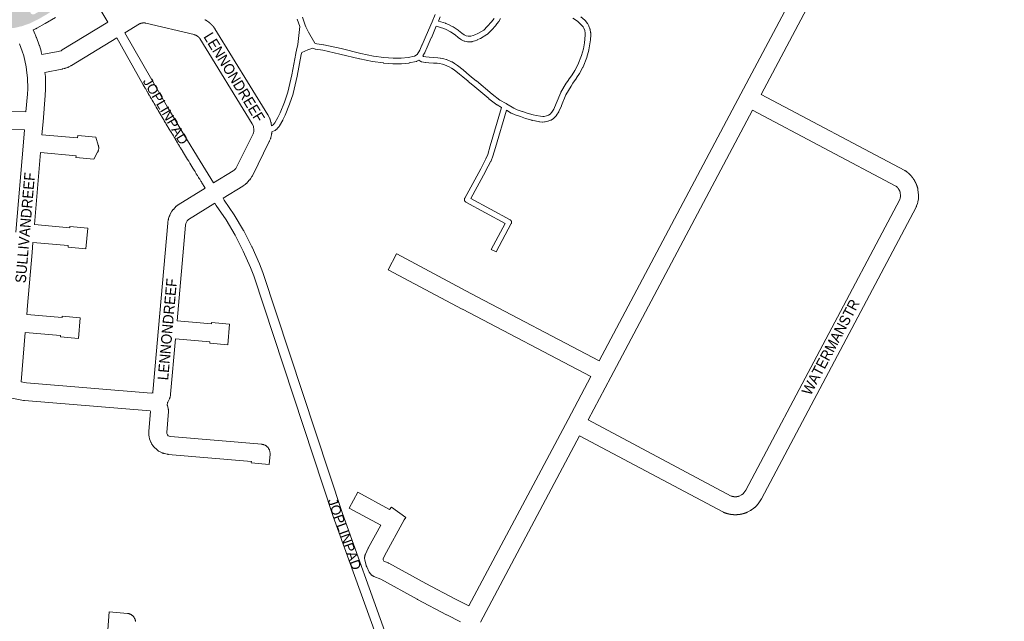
# Paper-space layout 'Layout1' of a CAD drawing. Header units: metres. Extents: x 123097 to 144122, y 392739 to 407589.
# Tile 400 of 510: x 135134 to 135848, y 398690 to 399126. Entities that reach past the tile are written whole.
import ezdxf
from ezdxf.enums import TextEntityAlignment as Align

# ---------------------------------------------------------------- set-up
doc = ezdxf.new("R2010")
doc.units = ezdxf.units.M
doc.header["$MEASUREMENT"] = 0
for name, color, linetype, lineweight in [('gs-anno-wegen algemeen tekst', 7, 'Continuous', 0), ('gs-knt-aanvullende hoofdweg', 7, 'Continuous', 0), ('gs-knt-fietspaden', 7, 'Continuous', 0), ('gs-knt-paden', 7, 'Continuous', 0), ('gs-knt-wegen algemeen', 7, 'Continuous', 0), ('ir-ARC-asfalt-hoofdwegen-te inspecteren', 5, 'Continuous', 0)]:
    doc.layers.add(name, color=color, linetype=linetype, lineweight=lineweight)
doc.styles.add('Style-Arial', font='arial.ttf')

psp = doc.layouts.get("Layout1")

# ---------------------------------------------------------------- hatches: boundary and pattern name
at = {"layer": 'ir-ARC-asfalt-hoofdwegen-te inspecteren', "linetype": 'Continuous', "lineweight": 13}
h = psp.add_hatch(color=5, dxfattribs=at)
h.paths.add_polyline_path([(135111.931, 399119.13), (135054.394, 399121.79), (135054.701, 399129), (135054.801, 399130.515), (135055.286, 399137.86), (135102.621, 399131.42), (135110.307, 399131.16), (135117.98, 399131.68), (135125.56, 399132.975), (135132.97, 399135.032), (135139.012, 399137.335), (135144.835, 399140.145), (135150.398, 399143.441), (135155.659, 399147.2), (135160.581, 399151.393), (135164.831, 399155.64), (135165.937, 399156.716), (135169.151, 399160.304), (135171.976, 399164.206), (135174.38, 399168.38), (135175.055, 399169.672), (135177.914, 399175.148), (135181.111, 399173.585), (135180.563, 399172.525), (135179.575, 399170.657), (135175.671, 399163.29), (135175.685, 399162.591), (135176.15, 399162.07), (135176.844, 399161.978), (135177.429, 399162.36), (135181.301, 399169.771), (135182.268, 399171.618), (135182.84, 399172.709), (135186.084, 399171.273), (135185.436, 399170.03), (135184.356, 399167.977), (135178.991, 399157.75), (135175.217, 399151.411), (135170.82, 399145.487), (135165.847, 399140.038), (135160.348, 399135.12), (135154.379, 399130.785), (135148.002, 399127.075), (135147.135, 399126.602), (135141.609, 399123.883), (135135.804, 399121.827), (135130.705, 399120.621), (135125.512, 399119.927), (135118.041, 399119.28), (135113.269, 399119.163)])
h.paths.add_polyline_path([(135113.51, 399123.37), (135112.57, 399123.787), (135112.008, 399124.648), (135112.003, 399125.676), (135112.556, 399126.543), (135113.491, 399126.97), (135118.991, 399127.38), (135124.452, 399128.151), (135125.609, 399127.912), (135126.408, 399127.043), (135126.549, 399125.87), (135125.978, 399124.836), (135124.911, 399124.33)], flags=16)
h.paths.add_polyline_path([(135143.151, 399130.312), (135142.142, 399130.925), (135141.657, 399132.001), (135141.869, 399133.163), (135142.701, 399134), (135147.601, 399136.42), (135152.272, 399139.262), (135153.407, 399139.472), (135154.456, 399138.99), (135155.036, 399137.992), (135154.935, 399136.842), (135154.191, 399135.96), (135149.371, 399132.97), (135144.33, 399130.38)], flags=16)

# ---------------------------------------------------------------- linework, layer by layer
at = {"layer": 'gs-knt-aanvullende hoofdweg', "color": 7, "linetype": 'Continuous', "flags": 128}
psp.add_lwpolyline([(135159.925, 399128.071), (135152.568, 399123.725), (135152.341, 399123.596), (135146.299, 399120.304), (135146.062, 399120.18), (135145.982, 399120.142), (135145.941, 399120.122), (135145.898, 399120.102), (135145.82, 399120.065), (135145.574, 399119.958), (135143.67, 399119.171)], dxfattribs=at)
at = {"layer": 'gs-knt-fietspaden', "color": 7, "linetype": 'Continuous', "flags": 128}
for points in [[(135197.804, 399124.635), (135188.658, 399139.973), (135185.889, 399144.288), (135181.738, 399150.758)], [(135210.339, 399117.029), (135229.717, 399082.745), (135229.721, 399082.739), (135241.229, 399062.988), (135241.25, 399062.952), (135252.917, 399043.326), (135252.925, 399043.313), (135264.776, 399023.768), (135274.491, 399008.069)], [(135268.493, 399004.378), (135267.811, 399005.475), (135267.297, 399006.302), (135266.988, 399006.8), (135266.165, 399008.127), (135265.752, 399008.794), (135265.343, 399009.454), (135264.522, 399010.781), (135264.21, 399011.287), (135263.702, 399012.109), (135262.883, 399013.437), (135262.671, 399013.782), (135262.064, 399014.766), (135261.247, 399016.096), (135261.134, 399016.278), (135260.43, 399017.426), (135259.613, 399018.756), (135259.601, 399018.777), (135258.798, 399020.087), (135258.782, 399020.114), (135258.07, 399021.277), (135258.034, 399021.335), (135257.288, 399022.556), (135256.541, 399023.779), (135255.797, 399025.001), (135255.052, 399026.223), (135255.016, 399026.282), (135254.308, 399027.446), (135253.565, 399028.67), (135253.494, 399028.787), (135252.823, 399029.894), (135252.081, 399031.118), (135251.974, 399031.294), (135251.34, 399032.343), (135250.599, 399033.568), (135250.457, 399033.803), (135249.859, 399034.793), (135249.12, 399036.019), (135248.943, 399036.313), (135248.382, 399037.245), (135247.644, 399038.472), (135247.431, 399038.825), (135246.911, 399039.692), (135246.907, 399039.699), (135246.891, 399039.725), (135246.155, 399040.951), (135245.923, 399041.339), (135245.421, 399042.178), (135244.686, 399043.404), (135244.417, 399043.854), (135243.953, 399044.631), (135243.22, 399045.859), (135242.917, 399046.368), (135242.914, 399046.372), (135242.912, 399046.375), (135242.488, 399047.087), (135241.756, 399048.315), (135241.414, 399048.89), (135241.026, 399049.544), (135240.295, 399050.773), (135239.917, 399051.41), (135239.566, 399052.002), (135238.837, 399053.232), (135238.422, 399053.933), (135238.109, 399054.462), (135237.381, 399055.693), (135236.931, 399056.456), (135236.655, 399056.924), (135235.929, 399058.156), (135235.442, 399058.982), (135235.203, 399059.387), (135235.187, 399059.415), (135235.171, 399059.441), (135234.446, 399060.675), (135233.956, 399061.509), (135233.721, 399061.909), (135232.996, 399063.144), (135232.472, 399064.037), (135232.272, 399064.379), (135231.549, 399065.615), (135230.992, 399066.568), (135230.827, 399066.85), (135230.105, 399068.087), (135229.515, 399069.1), (135229.384, 399069.323), (135228.664, 399070.561), (135228.04, 399071.633), (135227.944, 399071.798), (135227.225, 399073.036), (135226.568, 399074.169), (135226.507, 399074.274), (135225.789, 399075.513), (135225.099, 399076.706), (135225.072, 399076.752), (135224.356, 399077.991), (135223.64, 399079.231), (135223.633, 399079.244), (135223.617, 399079.271), (135204.342, 399113.372)], [(135392.228, 398680.658), (135361.368, 398766.165), (135361.337, 398766.256), (135303.674, 398940.793), (135301.365, 398946.767), (135296.148, 398958.626), (135290.232, 398970.121), (135283.626, 398981.237), (135276.547, 398991.672), (135276.498, 398991.746), (135275.454, 398993.374)], [(135281.434, 398997.053), (135282.382, 398995.575), (135289.495, 398985.09), (135289.552, 398985.003), (135289.607, 398984.913), (135296.321, 398973.615), (135296.375, 398973.522), (135296.425, 398973.428), (135302.439, 398961.743), (135302.486, 398961.648), (135302.531, 398961.55), (135307.823, 398949.52), (135307.884, 398949.372), (135310.253, 398943.242), (135310.283, 398943.16), (135310.312, 398943.078), (135367.988, 398768.504), (135398.896, 398682.863)]]:
    psp.add_lwpolyline(points, dxfattribs=at)
at = {"layer": 'gs-knt-paden', "color": 7, "linetype": 'Continuous', "flags": 128}
psp.add_lwpolyline([(135540.989, 399128.495), (135543.779, 399126.007), (135543.846, 399125.944), (135543.91, 399125.879), (135543.972, 399125.81), (135545.717, 399123.76), (135545.771, 399123.692), (135545.824, 399123.623), (135545.872, 399123.551), (135545.918, 399123.477), (135545.961, 399123.401), (135546.723, 399121.968), (135546.765, 399121.884), (135546.802, 399121.799), (135546.836, 399121.713), (135547.545, 399119.769), (135547.574, 399119.686), (135547.598, 399119.602), (135547.619, 399119.516), (135547.636, 399119.431), (135548.039, 399117.154), (135548.052, 399117.075), (135548.061, 399116.996), (135548.067, 399116.916), (135548.07, 399116.836), (135548.091, 399115.507), (135548.091, 399115.443), (135548.089, 399115.379), (135547.925, 399111.967), (135547.918, 399111.877), (135547.908, 399111.787), (135547.517, 399108.977), (135547.504, 399108.898), (135546.725, 399104.569), (135546.708, 399104.485), (135546.687, 399104.401), (135545.304, 399099.282), (135545.284, 399099.211), (135545.261, 399099.141), (135545.235, 399099.072), (135542.545, 399092.218), (135542.514, 399092.142), (135542.479, 399092.068), (135542.442, 399091.995), (135540.039, 399087.555), (135539.999, 399087.485), (135539.956, 399087.415), (135537.888, 399084.24), (135537.845, 399084.176), (135535.234, 399080.486), (135535.233, 399080.484), (135535.23, 399080.481), (135533.803, 399078.217), (135529.969, 399071.992), (135526.802, 399064.147), (135526.785, 399064.106), (135524.995, 399059.946), (135524.958, 399059.864), (135524.917, 399059.783), (135524.872, 399059.705), (135523.331, 399057.14), (135523.283, 399057.064), (135523.231, 399056.991), (135523.177, 399056.919), (135523.119, 399056.85), (135523.058, 399056.784), (135521.443, 399055.102), (135521.377, 399055.036), (135521.308, 399054.974), (135521.236, 399054.915), (135521.162, 399054.859), (135521.085, 399054.807), (135519.395, 399053.713), (135519.314, 399053.663), (135519.231, 399053.617), (135519.146, 399053.575), (135519.059, 399053.537), (135518.97, 399053.504), (135517.204, 399052.883), (135517.129, 399052.858), (135517.054, 399052.837), (135516.977, 399052.818), (135515.008, 399052.376), (135514.926, 399052.359), (135514.842, 399052.346), (135514.759, 399052.336), (135514.675, 399052.33), (135513.321, 399052.258), (135513.228, 399052.255), (135513.135, 399052.257), (135513.042, 399052.262), (135511.202, 399052.42), (135511.11, 399052.43), (135511.018, 399052.445), (135507.697, 399053.042), (135507.64, 399053.053), (135505.545, 399053.493), (135505.472, 399053.51), (135505.401, 399053.529), (135500.877, 399054.835), (135500.812, 399054.855), (135500.748, 399054.877), (135497.157, 399056.183), (135493.379, 399057.435), (135493.29, 399057.467), (135493.204, 399057.502), (135490.536, 399058.672), (135490.455, 399058.71), (135490.376, 399058.751), (135490.299, 399058.796), (135487.044, 399060.777), (135479.098, 399033.822), (135479.094, 399033.809), (135477.217, 399027.59), (135477.192, 399027.513), (135477.164, 399027.438), (135475.843, 399024.067), (135475.815, 399023.998), (135475.785, 399023.931), (135475.751, 399023.865), (135471.892, 399016.519), (135471.88, 399016.495), (135461.205, 398996.826), (135489.7, 398981.315), (135489.785, 398981.266), (135489.868, 398981.213), (135489.948, 398981.156), (135490.025, 398981.095), (135490.099, 398981.03), (135490.17, 398980.962), (135490.237, 398980.89), (135490.301, 398980.815), (135490.361, 398980.737), (135490.417, 398980.657), (135490.469, 398980.573), (135490.517, 398980.487), (135490.561, 398980.399), (135490.6, 398980.309), (135490.635, 398980.217), (135490.665, 398980.124), (135490.691, 398980.029), (135490.712, 398979.933), (135490.729, 398979.836), (135490.74, 398979.738), (135490.747, 398979.64), (135490.749, 398979.542), (135490.746, 398979.443), (135490.739, 398979.345), (135490.726, 398979.248), (135490.709, 398979.151), (135490.687, 398979.055), (135490.661, 398978.96), (135490.629, 398978.867), (135490.594, 398978.775), (135490.554, 398978.685), (135490.509, 398978.598), (135479.453, 398958.044, -0.3700585), (135479.44, 398958.04), (135475.916, 398959.936, -0.3700523), (135475.913, 398959.949), (135486.021, 398978.741), (135457.52, 398994.255), (135457.435, 398994.304), (135457.352, 398994.357), (135457.272, 398994.415), (135457.194, 398994.476), (135457.12, 398994.541), (135457.049, 398994.609), (135456.982, 398994.681), (135456.918, 398994.756), (135456.858, 398994.834), (135456.802, 398994.915), (135456.75, 398994.999), (135456.702, 398995.085), (135456.658, 398995.173), (135456.619, 398995.264), (135456.584, 398995.356), (135456.554, 398995.45), (135456.528, 398995.545), (135456.507, 398995.641), (135456.491, 398995.739), (135456.479, 398995.837), (135456.473, 398995.935), (135456.471, 398996.034), (135456.474, 398996.132), (135456.482, 398996.23), (135456.495, 398996.328), (135456.512, 398996.425), (135456.535, 398996.521), (135456.561, 398996.616), (135456.593, 398996.709), (135456.629, 398996.801), (135456.669, 398996.891), (135456.714, 398996.979), (135468.34, 399018.401), (135472.141, 399025.637), (135473.392, 399028.829), (135475.244, 399034.965), (135483.472, 399062.877), (135480.203, 399064.689), (135480.124, 399064.735), (135480.047, 399064.785), (135479.973, 399064.838), (135474.185, 399069.174), (135474.138, 399069.211), (135474.092, 399069.248), (135462.575, 399078.988), (135459.175, 399081.746), (135459.139, 399081.775), (135455.377, 399084.972), (135455.358, 399084.989), (135453.012, 399087.034), (135449.12, 399089.999), (135447.17, 399091.317), (135445.54, 399092.369), (135442.134, 399093.785), (135440.669, 399094.15), (135438.317, 399094.647), (135436.839, 399094.86), (135434.057, 399095.005), (135433.971, 399095.011), (135430.674, 399095.263), (135428.171, 399095.471), (135428.097, 399095.478), (135428.023, 399095.489), (135425.715, 399095.855), (135425.62, 399095.872), (135425.525, 399095.894), (135425.432, 399095.921), (135425.34, 399095.952), (135425.25, 399095.987), (135425.162, 399096.027), (135425.075, 399096.071), (135424.991, 399096.119), (135424.91, 399096.171), (135424.83, 399096.227), (135423.479, 399097.232), (135422.049, 399096.346), (135421.973, 399096.3), (135421.894, 399096.259), (135421.814, 399096.221), (135421.732, 399096.186), (135421.649, 399096.155), (135421.564, 399096.128), (135421.478, 399096.104), (135421.392, 399096.085), (135416.428, 399095.072), (135416.332, 399095.055), (135416.235, 399095.043), (135410.938, 399094.491), (135410.864, 399094.484), (135410.789, 399094.481), (135410.715, 399094.48), (135404.699, 399094.526), (135404.628, 399094.528), (135404.558, 399094.532), (135397.81, 399095.057), (135397.758, 399095.062), (135397.707, 399095.068), (135389.901, 399096.084), (135389.821, 399096.096), (135389.741, 399096.111), (135380.554, 399098.076), (135380.501, 399098.088), (135366.139, 399101.564), (135353.772, 399104.298), (135348.593, 399105.03), (135348.504, 399105.044), (135348.415, 399105.063), (135348.328, 399105.086), (135348.241, 399105.113), (135348.156, 399105.143), (135346.585, 399105.745), (135343.033, 399104.53), (135338.502, 399102.58), (135338.224, 399101.283), (135335.302, 399085.596), (135335.284, 399085.511), (135332.38, 399072.959), (135332.362, 399072.887), (135332.342, 399072.817), (135332.319, 399072.747), (135329.715, 399065.324), (135329.686, 399065.246), (135326.528, 399057.305), (135326.507, 399057.255), (135326.484, 399057.204), (135324.903, 399053.785), (135324.862, 399053.7), (135324.816, 399053.618), (135322.41, 399049.485), (135322.365, 399049.413), (135322.318, 399049.341), (135322.267, 399049.272), (135322.213, 399049.206), (135322.157, 399049.141), (135320.634, 399047.474), (135320.596, 399047.434), (135319.764, 399046.572), (135319.701, 399046.51), (135319.636, 399046.45), (135319.568, 399046.394), (135319.497, 399046.34), (135319.424, 399046.29), (135319.349, 399046.243), (135319.272, 399046.199), (135319.193, 399046.159), (135319.113, 399046.122), (135316.831, 399045.139)], format="xyb", dxfattribs=at)
for points in [[(135339.048, 399128.293), (135341.088, 399122.522), (135341.509, 399121.33), (135343.523, 399117.409), (135348.016, 399109.502), (135349.382, 399108.978), (135354.411, 399108.267), (135354.488, 399108.255), (135354.564, 399108.24), (135367.026, 399105.485), (135367.065, 399105.476), (135381.421, 399102.002), (135390.501, 399100.06), (135398.174, 399099.061), (135404.8, 399098.545), (135410.633, 399098.501), (135415.721, 399099.031), (135420.236, 399099.952), (135422.138, 399101.131), (135424.175, 399104.29), (135425.716, 399108.075), (135425.745, 399108.143), (135428.817, 399114.958), (135428.818, 399114.961), (135428.82, 399114.964)], [(135428.82, 399114.964), (135433.057, 399124.891), (135435.291, 399130.178)], [(135439.012, 399128.656), (135437.634, 399125.394), (135442.736, 399123.884), (135442.817, 399123.859), (135442.897, 399123.829), (135442.976, 399123.797), (135444.955, 399122.926), (135445.042, 399122.885), (135448.209, 399121.306), (135448.279, 399121.269), (135448.346, 399121.23), (135448.413, 399121.189), (135451.994, 399118.843), (135452.071, 399118.791), (135452.145, 399118.734), (135452.217, 399118.675), (135454.579, 399116.607), (135456.197, 399115.458), (135457.807, 399114.776), (135459.257, 399114.468), (135461.164, 399114.494), (135462.88, 399114.98), (135464.166, 399115.45), (135466.253, 399116.377), (135470.504, 399118.978), (135473.098, 399121.5), (135476.175, 399124.907), (135478.01, 399127.284)], [(135316.676, 399049.449), (135317.152, 399049.654), (135317.685, 399050.206), (135319.044, 399051.694), (135321.294, 399055.559), (135322.813, 399058.842), (135325.935, 399066.693), (135328.489, 399073.973), (135331.358, 399086.375), (135334.277, 399102.046), (135334.288, 399102.1), (135334.79, 399104.438), (135335.661, 399108.492), (135337.144, 399121.618), (135335.262, 399126.942)], [(135472.789, 399115.664), (135468.238, 399112.878), (135468.162, 399112.834), (135468.084, 399112.793), (135468.004, 399112.756), (135465.735, 399111.749), (135465.674, 399111.723), (135465.611, 399111.699), (135464.191, 399111.179), (135464.119, 399111.154), (135464.047, 399111.132), (135462.003, 399110.554), (135461.918, 399110.532), (135461.832, 399110.514), (135461.746, 399110.499), (135461.659, 399110.488), (135461.571, 399110.481), (135461.484, 399110.478), (135459.088, 399110.445), (135458.998, 399110.446), (135458.908, 399110.451), (135458.819, 399110.459), (135458.73, 399110.472), (135458.642, 399110.489), (135456.783, 399110.884), (135456.69, 399110.906), (135456.598, 399110.933), (135456.507, 399110.964), (135456.418, 399110.999), (135454.428, 399111.841), (135454.349, 399111.877), (135454.271, 399111.916), (135454.195, 399111.958), (135454.12, 399112.004), (135454.048, 399112.053), (135452.168, 399113.388), (135452.113, 399113.428), (135452.06, 399113.471), (135452.008, 399113.515), (135449.675, 399115.557), (135446.31, 399117.761), (135443.291, 399119.266), (135441.473, 399120.066), (135436.053, 399121.67), (135432.508, 399113.364), (135432.492, 399113.327), (135429.426, 399106.525), (135427.828, 399102.6), (135427.79, 399102.514), (135427.749, 399102.43), (135427.704, 399102.348), (135427.655, 399102.269), (135426.29, 399100.152), (135426.833, 399099.748), (135428.579, 399099.471), (135430.984, 399099.271), (135434.308, 399099.017), (135437.139, 399098.87), (135437.231, 399098.863), (135437.322, 399098.852), (135438.956, 399098.616), (135439.021, 399098.606), (135439.084, 399098.594), (135441.536, 399098.076), (135441.606, 399098.059), (135443.267, 399097.645), (135443.346, 399097.624), (135443.424, 399097.599), (135443.502, 399097.571), (135443.578, 399097.54), (135447.216, 399096.029), (135447.305, 399095.991), (135447.391, 399095.948), (135447.476, 399095.902), (135447.558, 399095.852), (135449.369, 399094.682), (135449.403, 399094.66), (135451.418, 399093.299), (135451.465, 399093.266), (135451.511, 399093.232), (135455.501, 399090.192), (135455.553, 399090.151), (135455.604, 399090.108), (135457.99, 399088.027), (135461.725, 399084.853), (135465.123, 399082.097), (135465.155, 399082.071), (135476.643, 399072.356), (135482.273, 399068.138), (135486.83, 399065.612), (135486.875, 399065.586), (135486.9, 399065.571), (135492.274, 399062.3), (135494.732, 399061.221), (135498.449, 399059.99), (135498.504, 399059.971), (135502.058, 399058.678), (135506.444, 399057.412), (135508.437, 399056.993), (135511.638, 399056.418), (135513.247, 399056.28), (135514.293, 399056.335), (135515.982, 399056.714), (135517.411, 399057.217), (135518.705, 399058.054), (135520.002, 399059.405), (135521.356, 399061.659), (135523.083, 399065.673), (135526.305, 399073.655), (135526.338, 399073.732), (135526.375, 399073.809), (135526.415, 399073.883), (135526.458, 399073.956), (135530.386, 399080.334), (135530.397, 399080.352), (135531.861, 399082.673), (135531.89, 399082.718), (135531.92, 399082.762), (135534.541, 399086.466), (135536.542, 399089.54), (135538.848, 399093.801), (135541.452, 399100.437), (135542.784, 399105.366), (135543.541, 399109.571), (135543.914, 399112.251), (135544.07, 399115.507), (135544.053, 399116.612), (135543.708, 399118.556), (135543.108, 399120.204), (135542.514, 399121.32), (135541, 399123.099), (135538.43, 399125.391), (135535.126, 399127.52)], [(135482.722, 399127.239), (135481.367, 399125.07), (135481.331, 399125.015), (135481.293, 399124.96), (135481.253, 399124.907), (135479.31, 399122.389), (135479.262, 399122.328), (135479.211, 399122.27), (135476.038, 399118.757), (135475.993, 399118.709), (135475.947, 399118.663), (135473.145, 399115.939), (135473.08, 399115.878), (135473.012, 399115.82), (135472.941, 399115.765), (135472.868, 399115.714), (135472.796, 399115.668), (135472.793, 399115.666), (135472.789, 399115.664)]]:
    psp.add_lwpolyline(points, dxfattribs=at)
at = {"layer": 'gs-knt-wegen algemeen', "color": 7, "linetype": 'Continuous', "flags": 128}
for points in [[(135453.626, 398689.919), (135443.707, 398694.874), (135443.563, 398694.948), (135422.409, 398706.182), (135422.336, 398706.222), (135395.805, 398720.746), (135390.814, 398722.836), (135390.53, 398722.963), (135390.252, 398723.104), (135389.981, 398723.258), (135389.717, 398723.425), (135389.462, 398723.604), (135389.216, 398723.795), (135388.979, 398723.998), (135388.752, 398724.211), (135388.536, 398724.436), (135388.331, 398724.67), (135388.137, 398724.914), (135387.954, 398725.167), (135387.785, 398725.429), (135387.628, 398725.698), (135387.484, 398725.975), (135385.679, 398729.656), (135385.564, 398729.903), (135385.46, 398730.155), (135385.366, 398730.41), (135385.283, 398730.67), (135385.211, 398730.933), (135384.303, 398734.54), (135384.233, 398734.849), (135384.178, 398735.161), (135384.139, 398735.476), (135384.115, 398735.792), (135384.106, 398736.108), (135384.113, 398736.425), (135384.135, 398736.741), (135384.173, 398737.056), (135384.225, 398737.369), (135384.293, 398737.678), (135384.376, 398737.984), (135384.474, 398738.286), (135384.586, 398738.582), (135384.712, 398738.873), (135386.814, 398743.396), (135386.908, 398743.589), (135387.008, 398743.779), (135395.915, 398760.045), (135373.029, 398772.376, -0.3700961), (135373.026, 398772.389), (135379.193, 398783.835, -0.3700944), (135379.205, 398783.838), (135402.264, 398771.414), (135403.513, 398773.121, -0.38456), (135403.526, 398773.123), (135414.02, 398765.449, -0.3845562), (135414.022, 398765.436), (135412.784, 398763.742), (135398.531, 398737.714), (135397.493, 398735.479), (135397.67, 398734.774), (135398.098, 398733.902), (135401.148, 398732.625), (135401.355, 398732.534), (135401.559, 398732.436), (135401.759, 398732.33), (135428.552, 398717.662), (135449.598, 398706.485), (135459.739, 398701.42), (135531.631, 398836.683), (135548.102, 398867.673), (135454.994, 398916.539), (135454.963, 398916.555), (135401.255, 398945.107, -0.3697744), (135401.251, 398945.12), (135407.354, 398956.6, -0.3697744), (135407.366, 398956.604), (135461.06, 398928.059), (135554.213, 398879.17), (135657.053, 399072.661), (135833.087, 399403.874)], [(135152.326, 399088.296), (135152.608, 399085.211), (135152.625, 399084.979), (135152.634, 399084.747), (135152.799, 399076.332), (135152.799, 399076.1), (135152.791, 399075.868), (135152.574, 399071.664), (135152.56, 399071.452), (135150.955, 399052.468), (135150.16, 399043.074), (135175.985, 399040.803), (135176.13, 399042.433, -0.3840027), (135176.14, 399042.442), (135189.09, 399041.292, -0.2778032), (135189.098, 399041.285), (135190.966, 399035.56), (135191.059, 399035.259), (135191.137, 399034.954), (135191.2, 399034.646), (135191.248, 399034.335), (135191.281, 399034.023), (135191.299, 399033.708), (135191.302, 399033.394), (135191.29, 399033.079), (135191.262, 399032.766), (135191.22, 399032.454), (135191.162, 399032.145), (135191.089, 399031.839), (135191.002, 399031.537), (135190.9, 399031.239), (135190.784, 399030.946), (135190.654, 399030.66), (135190.511, 399030.38), (135187.689, 399025.415, -0.2622241), (135187.68, 399025.41), (135174.73, 399026.56, -0.384002), (135174.721, 399026.57), (135174.834, 399027.834), (135149.063, 399030.1), (135144.645, 398977.864), (135170.306, 398975.65), (135170.377, 398976.446, -0.3839861), (135170.387, 398976.455), (135183.337, 398975.305, -0.3839918), (135183.345, 398975.295), (135182.024, 398960.397, -0.3839952), (135182.013, 398960.389), (135169.063, 398961.537, -0.3840052), (135169.054, 398961.548), (135169.155, 398962.681), (135143.548, 398964.89), (135142.947, 398957.781), (135139.682, 398919.173), (135139.135, 398912.702), (135164.8, 398910.472), (135164.887, 398911.446, -0.384003), (135164.897, 398911.455), (135177.847, 398910.305, -0.3839943), (135177.855, 398910.295), (135176.534, 398895.397, -0.3839978), (135176.523, 398895.389), (135163.573, 398896.537, -0.3840041), (135163.564, 398896.548), (135163.649, 398897.503), (135138.038, 398899.729), (135135.015, 398863.987)], [(135230.695, 398855.909), (135230.247, 398855.879, -0.5184753), (135230.237, 398855.893), (135230.429, 398856.272), (135230.475, 398856.505), (135234.586, 398902.829), (135241.344, 398978.984), (135241.372, 398979.239), (135241.41, 398979.493), (135241.725, 398981.357), (135241.784, 398981.663), (135241.858, 398981.966), (135241.947, 398982.265), (135242.421, 398983.739), (135242.524, 398984.036), (135242.641, 398984.327), (135242.773, 398984.612), (135242.918, 398984.891), (135244.411, 398987.597), (135244.552, 398987.84), (135244.703, 398988.076), (135244.864, 398988.306), (135245.036, 398988.529), (135245.216, 398988.744), (135245.406, 398988.951), (135247.542, 398991.185), (135247.737, 398991.38), (135247.939, 398991.567), (135248.15, 398991.745), (135248.368, 398991.914), (135248.593, 398992.074), (135248.825, 398992.224), (135268.493, 399004.378)], [(135248.13, 398908.148), (135273.11, 398905.872), (135273.192, 398906.796, -0.383996), (135273.202, 398906.805), (135286.152, 398905.655, -0.3839944), (135286.16, 398905.645), (135284.839, 398890.747, -0.3839953), (135284.828, 398890.739), (135271.878, 398891.887, -0.3839999), (135271.869, 398891.898), (135271.959, 398892.903), (135246.979, 398895.179), (135243.414, 398855.008), (135243.389, 398854.779), (135243.356, 398854.55), (135243.316, 398854.323), (135243.029, 398852.869), (135242.965, 398852.579), (135242.887, 398852.291), (135242.796, 398852.008), (135242.693, 398851.729), (135242.577, 398851.455), (135242.449, 398851.187), (135241.383, 398849.084), (135241.254, 398848.843), (135241, 398847.06), (135241.085, 398846.76), (135241.671, 398844.478), (135241.741, 398844.178), (135241.796, 398843.874), (135241.837, 398843.568), (135241.864, 398843.261), (135241.875, 398842.952), (135241.872, 398842.644), (135241.855, 398842.336), (135240.639, 398827.254), (135240.631, 398826.621), (135240.647, 398826.5), (135241.053, 398825.424), (135241.706, 398824.799), (135242.448, 398824.427), (135243.26, 398824.262), (135309.576, 398818.588), (135309.884, 398818.555), (135310.19, 398818.506), (135310.493, 398818.443), (135310.794, 398818.366), (135311.09, 398818.275), (135311.381, 398818.169), (135311.667, 398818.05), (135311.947, 398817.917), (135312.22, 398817.772), (135312.487, 398817.613), (135312.745, 398817.442), (135312.995, 398817.259), (135313.236, 398817.064), (135313.467, 398816.857), (135313.688, 398816.64), (135313.899, 398816.413), (135314.098, 398816.176), (135314.286, 398815.93), (135314.463, 398815.675), (135314.627, 398815.412), (135314.778, 398815.142), (135314.916, 398814.864), (135315.041, 398814.581), (135315.152, 398814.292), (135315.249, 398813.997), (135315.332, 398813.699), (135315.401, 398813.397), (135315.455, 398813.092), (135315.495, 398812.784), (135315.52, 398812.476), (135315.531, 398812.166), (135315.526, 398811.856), (135315.507, 398811.547), (135314.867, 398804.069, -0.3840533), (135314.857, 398804.061), (135301.903, 398805.169, -0.3840496), (135301.895, 398805.18), (135301.979, 398806.171), (135241.776, 398811.322), (135241.528, 398811.348), (135241.281, 398811.383), (135241.035, 398811.428), (135239.007, 398811.84), (135238.727, 398811.904), (135238.45, 398811.979), (135238.177, 398812.067), (135237.908, 398812.167), (135237.643, 398812.278), (135237.384, 398812.401), (135234.994, 398813.6), (135234.749, 398813.73), (135234.509, 398813.87), (135234.276, 398814.02), (135234.049, 398814.179), (135233.83, 398814.349), (135233.618, 398814.527), (135233.413, 398814.715), (135231.481, 398816.563), (135231.276, 398816.768), (135231.079, 398816.983), (135230.893, 398817.206), (135230.717, 398817.437), (135230.551, 398817.676), (135229.811, 398818.795), (135229.656, 398819.042), (135229.512, 398819.295), (135229.379, 398819.555), (135229.258, 398819.82), (135229.149, 398820.09), (135228.206, 398822.592), (135228.11, 398822.867), (135228.026, 398823.145), (135227.954, 398823.427), (135227.895, 398823.712), (135227.849, 398823.999), (135227.666, 398825.327), (135227.637, 398825.569), (135227.618, 398825.812), (135227.607, 398826.055), (135227.606, 398826.298), (135227.623, 398827.64), (135227.629, 398827.86), (135227.643, 398828.08), (135228.789, 398842.296), (135228.751, 398842.446), (135228.546, 398842.751)], [(135197.795, 398684.171), (135198.924, 398697.124, -0.3573604), (135198.934, 398697.131), (135212.073, 398695.986), (135212.39, 398695.951), (135212.705, 398695.9), (135213.017, 398695.834), (135213.325, 398695.752), (135213.629, 398695.656), (135213.928, 398695.544), (135214.221, 398695.419), (135214.508, 398695.279), (135214.787, 398695.125), (135215.059, 398694.957), (135215.322, 398694.777), (135215.575, 398694.584), (135215.819, 398694.379), (135216.053, 398694.162), (135216.276, 398693.934), (135216.487, 398693.695), (135216.687, 398693.446), (135216.874, 398693.187), (135217.048, 398692.92), (135217.209, 398692.645), (135217.356, 398692.362), (135217.489, 398692.072), (135217.608, 398691.776), (135217.712, 398691.475), (135217.801, 398691.168), (135217.875, 398690.858), (135217.934, 398690.545), (135217.977, 398690.229)]]:
    psp.add_lwpolyline(points, format="xyb", dxfattribs=at)
for points in [[(135848.024, 399404.236), (135844.585, 399397.764), (135671.612, 399072.311)], [(135150.068, 399101.119), (135161.993, 399103.378), (135162.798, 399103.586), (135163.967, 399104.004), (135164.89, 399104.493), (135197.804, 399124.635)], [(135274.491, 399008.069), (135288.831, 399016.854), (135289.408, 399017.261), (135290.623, 399018.531), (135291.173, 399019.432), (135303.219, 399043.615), (135303.567, 399044.484), (135303.794, 399045.487), (135303.901, 399046.758), (135303.628, 399048.782), (135303.441, 399049.358), (135302.684, 399050.88), (135264.624, 399112.83), (135264.575, 399112.895), (135264.527, 399112.959), (135264.477, 399113.024), (135264.426, 399113.087), (135264.375, 399113.15), (135264.324, 399113.213), (135264.271, 399113.275), (135264.218, 399113.336), (135264.164, 399113.397), (135264.11, 399113.457), (135264.055, 399113.517), (135263.999, 399113.576), (135263.943, 399113.634), (135263.886, 399113.692), (135263.828, 399113.749), (135263.77, 399113.805), (135263.711, 399113.861), (135263.651, 399113.916), (135263.591, 399113.971), (135263.531, 399114.025), (135263.469, 399114.078), (135263.408, 399114.131), (135263.345, 399114.183), (135263.282, 399114.234), (135263.218, 399114.284), (135263.155, 399114.334), (135263.09, 399114.383), (135263.025, 399114.431), (135262.959, 399114.479), (135262.893, 399114.526), (135262.826, 399114.572), (135262.759, 399114.618), (135262.691, 399114.663), (135262.623, 399114.706), (135262.554, 399114.75), (135262.485, 399114.792), (135262.415, 399114.834), (135262.345, 399114.875), (135262.275, 399114.915), (135262.204, 399114.954), (135262.132, 399114.993), (135262.061, 399115.031), (135261.988, 399115.068), (135261.916, 399115.104), (135261.843, 399115.14), (135261.77, 399115.174), (135261.696, 399115.208), (135261.622, 399115.241), (135261.547, 399115.274), (135261.472, 399115.305), (135261.397, 399115.336), (135261.322, 399115.365), (135261.246, 399115.394), (135261.17, 399115.422), (135261.093, 399115.45), (135261.017, 399115.476), (135260.939, 399115.502), (135260.862, 399115.526), (135260.785, 399115.55), (135260.707, 399115.573), (135260.629, 399115.596), (135260.551, 399115.617), (135260.472, 399115.638), (135260.393, 399115.657), (135225.39, 399123.985), (135225.32, 399123.999), (135225.25, 399124.012), (135225.18, 399124.025), (135225.11, 399124.037), (135225.039, 399124.048), (135224.969, 399124.059), (135224.898, 399124.068), (135224.827, 399124.078), (135224.756, 399124.086), (135224.686, 399124.094), (135224.614, 399124.101), (135224.543, 399124.107), (135224.472, 399124.113), (135224.401, 399124.118), (135224.33, 399124.122), (135224.259, 399124.125), (135224.187, 399124.128), (135224.116, 399124.13), (135224.045, 399124.131), (135223.973, 399124.132), (135223.902, 399124.132), (135223.831, 399124.131), (135223.759, 399124.129), (135223.688, 399124.127), (135223.617, 399124.124), (135223.546, 399124.12), (135223.474, 399124.116), (135223.403, 399124.111), (135223.332, 399124.105), (135223.261, 399124.098), (135223.19, 399124.091), (135223.119, 399124.083), (135223.048, 399124.074), (135222.978, 399124.065), (135222.907, 399124.055), (135222.837, 399124.044), (135222.766, 399124.033), (135222.696, 399124.021), (135222.626, 399124.008), (135222.556, 399123.994), (135222.486, 399123.98), (135222.416, 399123.965), (135222.346, 399123.949), (135222.277, 399123.933), (135222.208, 399123.915), (135222.139, 399123.898), (135222.07, 399123.879), (135222.001, 399123.86), (135221.932, 399123.84), (135221.864, 399123.82), (135221.796, 399123.798), (135221.728, 399123.776), (135221.66, 399123.754), (135221.593, 399123.731), (135221.526, 399123.707), (135221.459, 399123.682), (135221.392, 399123.657), (135221.326, 399123.631), (135221.259, 399123.604), (135221.194, 399123.577), (135221.128, 399123.549), (135221.063, 399123.52), (135220.997, 399123.491), (135220.933, 399123.462), (135210.339, 399117.029)], [(135268.29, 399126.465), (135268.392, 399126.41), (135268.494, 399126.354), (135268.594, 399126.299), (135268.695, 399126.242), (135268.796, 399126.185), (135268.896, 399126.127), (135268.995, 399126.069), (135269.095, 399126.01), (135269.194, 399125.95), (135269.293, 399125.89), (135269.391, 399125.83), (135269.489, 399125.769), (135269.587, 399125.707), (135269.685, 399125.645), (135269.781, 399125.583), (135269.878, 399125.519), (135269.975, 399125.455), (135270.071, 399125.391), (135270.166, 399125.326), (135270.261, 399125.261), (135270.356, 399125.194), (135270.451, 399125.128), (135270.545, 399125.061), (135270.639, 399124.993), (135270.732, 399124.925), (135270.825, 399124.856), (135270.917, 399124.788), (135271.01, 399124.718), (135271.102, 399124.647), (135271.193, 399124.576), (135271.283, 399124.506), (135271.374, 399124.434), (135271.465, 399124.361), (135271.555, 399124.288), (135271.64, 399124.218), (135271.644, 399124.215), (135271.646, 399124.212), (135271.732, 399124.142)], [(135271.732, 399124.142), (135271.821, 399124.067), (135271.909, 399123.992), (135271.996, 399123.917), (135272.084, 399123.841), (135272.171, 399123.765), (135272.258, 399123.688), (135272.343, 399123.611), (135272.429, 399123.533), (135272.514, 399123.455), (135272.599, 399123.376), (135272.682, 399123.297), (135272.766, 399123.218), (135272.85, 399123.137), (135272.933, 399123.056), (135273.014, 399122.976), (135273.096, 399122.894), (135273.178, 399122.812), (135273.259, 399122.729), (135273.339, 399122.647), (135273.419, 399122.564), (135273.499, 399122.479), (135273.578, 399122.395), (135273.656, 399122.311), (135273.735, 399122.226), (135273.813, 399122.14), (135273.89, 399122.053), (135273.966, 399121.968), (135274.042, 399121.88), (135274.118, 399121.793), (135274.194, 399121.705), (135274.268, 399121.617), (135274.342, 399121.529), (135274.416, 399121.439), (135274.489, 399121.35), (135274.561, 399121.261), (135274.634, 399121.17), (135274.706, 399121.079), (135274.777, 399120.988), (135274.847, 399120.897), (135274.917, 399120.805), (135274.987, 399120.712), (135275.056, 399120.62), (135275.124, 399120.527), (135275.192, 399120.434), (135275.26, 399120.34), (135275.327, 399120.245), (135275.393, 399120.151), (135275.5, 399119.994), (135275.602, 399119.833), (135313.931, 399057.447), (135314.078, 399057.195), (135314.214, 399056.937), (135315.315, 399054.722), (135315.418, 399054.505), (135315.512, 399054.284), (135315.599, 399054.06), (135315.677, 399053.832), (135316.193, 399052.241), (135316.277, 399051.961), (135316.349, 399051.678), (135316.407, 399051.391), (135316.453, 399051.103), (135316.676, 399049.449)], [(135143.67, 399119.171), (135145.316, 399115.638), (135145.435, 399115.365), (135146.045, 399113.881), (135146.14, 399113.637), (135148.185, 399108.031), (135148.251, 399107.839), (135148.312, 399107.646), (135149.505, 399103.611), (135149.567, 399103.387), (135149.62, 399103.162), (135150.068, 399101.119)], [(135107.763, 399060.298), (135138.496, 399059.654), (135139.577, 399072.442), (135139.777, 399076.308), (135139.621, 399084.259), (135139.274, 399088.055), (135138.656, 399092.387), (135136.953, 399100.142), (135135.884, 399103.76), (135133.953, 399109.052)], [(135204.342, 399113.372), (135171.515, 399093.283), (135171.343, 399093.181), (135171.167, 399093.085), (135169.651, 399092.281), (135169.37, 399092.14), (135169.083, 399092.014), (135168.791, 399091.901), (135166.9, 399091.226), (135166.622, 399091.134), (135166.34, 399091.054), (135165.044, 399090.719), (135164.836, 399090.669), (135164.627, 399090.626), (135152.326, 399088.296)], [(135671.612, 399072.311), (135775.971, 399017.117), (135776.184, 399016.999), (135776.392, 399016.873), (135776.596, 399016.739), (135776.795, 399016.598), (135776.889, 399016.529), (135776.982, 399016.459), (135777.075, 399016.388), (135777.167, 399016.318), (135777.259, 399016.246), (135777.351, 399016.174), (135777.442, 399016.102), (135777.532, 399016.03), (135777.623, 399015.956), (135777.714, 399015.883), (135777.804, 399015.808), (135777.892, 399015.734), (135777.982, 399015.659), (135778.07, 399015.583), (135778.159, 399015.507), (135778.246, 399015.431), (135778.334, 399015.354), (135778.421, 399015.277), (135778.508, 399015.199), (135778.593, 399015.121), (135778.679, 399015.042), (135778.765, 399014.963), (135778.85, 399014.883), (135778.934, 399014.804), (135779.019, 399014.723), (135779.103, 399014.642), (135779.186, 399014.561), (135779.269, 399014.48), (135779.351, 399014.398), (135779.434, 399014.315), (135779.516, 399014.232), (135779.596, 399014.149), (135779.677, 399014.065), (135779.758, 399013.981), (135779.838, 399013.896), (135779.917, 399013.811), (135779.996, 399013.726), (135780.075, 399013.64), (135780.154, 399013.553), (135780.231, 399013.467), (135780.308, 399013.38), (135780.386, 399013.292), (135780.462, 399013.204), (135780.538, 399013.117), (135780.613, 399013.028), (135780.689, 399012.939), (135780.763, 399012.849), (135780.837, 399012.76), (135780.911, 399012.67), (135780.984, 399012.579), (135781.057, 399012.488), (135781.129, 399012.397), (135781.201, 399012.306), (135781.272, 399012.213), (135781.343, 399012.121), (135781.413, 399012.029), (135781.483, 399011.935), (135781.553, 399011.842), (135781.622, 399011.748), (135781.69, 399011.654), (135781.758, 399011.559), (135781.826, 399011.464), (135781.893, 399011.369), (135781.959, 399011.274), (135782.025, 399011.178), (135782.091, 399011.082), (135782.156, 399010.985), (135782.22, 399010.889), (135782.285, 399010.791), (135782.348, 399010.693), (135782.412, 399010.595), (135782.474, 399010.498), (135782.536, 399010.399), (135782.598, 399010.3), (135782.659, 399010.201), (135782.719, 399010.102), (135782.779, 399010.002), (135782.839, 399009.901), (135782.898, 399009.801), (135782.956, 399009.701), (135783.014, 399009.6), (135783.071, 399009.498), (135783.128, 399009.396), (135783.184, 399009.295), (135783.24, 399009.193), (135783.296, 399009.09), (135783.351, 399008.987), (135783.405, 399008.885), (135783.458, 399008.781), (135783.512, 399008.678), (135783.565, 399008.573), (135783.616, 399008.47), (135783.668, 399008.366), (135783.719, 399008.261), (135783.77, 399008.156), (135783.82, 399008.051), (135783.869, 399007.946), (135783.918, 399007.84), (135783.967, 399007.733), (135784.014, 399007.628), (135784.061, 399007.521), (135784.108, 399007.414), (135784.155, 399007.307), (135784.2, 399007.201), (135784.245, 399007.093), (135784.29, 399006.986), (135784.334, 399006.878), (135784.377, 399006.77), (135784.42, 399006.662), (135784.462, 399006.553), (135784.504, 399006.444), (135784.545, 399006.336), (135784.586, 399006.227), (135784.626, 399006.117), (135784.666, 399006.007), (135784.704, 399005.899), (135784.743, 399005.788), (135784.78, 399005.678), (135784.818, 399005.567), (135784.854, 399005.458), (135784.89, 399005.347), (135784.926, 399005.236), (135784.961, 399005.124), (135784.995, 399005.014), (135785.029, 399004.902), (135785.062, 399004.79), (135785.095, 399004.678), (135785.127, 399004.567), (135785.2, 399004.289), (135785.26, 399004.008), (135785.307, 399003.725), (135785.342, 399003.44), (135785.758, 398999.304), (135785.781, 398999.018), (135785.79, 398998.732), (135785.788, 398998.445), (135785.756, 398997.445), (135785.741, 398997.169), (135785.714, 398996.894), (135785.676, 398996.62), (135785.314, 398994.37), (135785.264, 398994.094), (135785.201, 398993.821), (135785.127, 398993.55), (135785.041, 398993.283), (135784.413, 398991.462), (135784.326, 398991.224), (135784.23, 398990.991), (135784.125, 398990.761), (135784.011, 398990.535)], [(135665.501, 399060.814), (135562.671, 398867.341), (135546.182, 398836.318)], [(135546.182, 398836.318), (135650.054, 398781.048), (135650.139, 398781.019), (135650.224, 398780.991), (135650.31, 398780.963), (135650.396, 398780.937), (135650.483, 398780.911), (135650.569, 398780.886), (135650.657, 398780.863), (135650.744, 398780.84), (135650.831, 398780.818), (135650.919, 398780.797), (135651.007, 398780.776), (135651.095, 398780.757), (135651.183, 398780.739), (135651.272, 398780.721), (135651.36, 398780.705), (135651.449, 398780.689), (135651.538, 398780.674), (135651.627, 398780.661), (135651.717, 398780.648), (135651.806, 398780.636), (135651.896, 398780.625), (135651.985, 398780.614), (135652.075, 398780.605), (135652.164, 398780.597), (135652.255, 398780.589), (135652.344, 398780.583), (135652.435, 398780.577), (135652.524, 398780.573), (135652.615, 398780.569), (135652.705, 398780.566), (135652.795, 398780.564), (135652.885, 398780.563), (135652.975, 398780.563), (135653.065, 398780.564), (135653.156, 398780.566), (135653.246, 398780.569), (135653.336, 398780.573), (135653.426, 398780.577), (135653.516, 398780.583), (135653.606, 398780.589), (135653.696, 398780.597), (135653.785, 398780.605), (135653.875, 398780.614), (135653.965, 398780.624), (135654.055, 398780.635), (135654.144, 398780.647), (135654.233, 398780.66), (135654.322, 398780.674), (135654.411, 398780.689), (135654.5, 398780.704), (135654.589, 398780.721), (135654.677, 398780.738), (135654.766, 398780.757), (135654.853, 398780.776), (135654.942, 398780.796), (135655.029, 398780.817), (135655.117, 398780.839), (135655.204, 398780.862), (135655.291, 398780.886), (135655.377, 398780.91), (135655.464, 398780.936), (135655.55, 398780.962), (135655.636, 398780.99), (135655.721, 398781.017), (135657.387, 398781.935), (135658.536, 398782.743), (135659.148, 398783.341), (135660.529, 398785.383), (135772.27, 398996.185), (135772.549, 398996.995), (135772.756, 398998.278), (135772.76, 398998.43), (135772.453, 399001.489), (135772.425, 399001.568), (135772.397, 399001.647), (135772.368, 399001.727), (135772.338, 399001.806), (135772.308, 399001.885), (135772.277, 399001.963), (135772.245, 399002.042), (135772.212, 399002.12), (135772.179, 399002.197), (135772.145, 399002.275), (135772.111, 399002.352), (135772.076, 399002.429), (135772.04, 399002.506), (135772.003, 399002.582), (135771.966, 399002.658), (135771.928, 399002.733), (135771.889, 399002.808), (135771.85, 399002.883), (135771.81, 399002.958), (135771.77, 399003.032), (135771.728, 399003.106), (135771.687, 399003.179), (135771.644, 399003.253), (135771.601, 399003.325), (135771.557, 399003.398), (135771.513, 399003.469), (135771.468, 399003.541), (135771.422, 399003.612), (135771.376, 399003.683), (135771.329, 399003.753), (135771.282, 399003.823), (135771.234, 399003.893), (135771.185, 399003.962), (135771.136, 399004.03), (135771.086, 399004.099), (135771.035, 399004.166), (135770.984, 399004.234), (135770.932, 399004.301), (135770.88, 399004.367), (135770.827, 399004.433), (135770.774, 399004.499), (135770.72, 399004.564), (135770.665, 399004.628), (135770.61, 399004.692), (135770.554, 399004.756), (135770.498, 399004.819), (135770.441, 399004.882), (135770.384, 399004.944), (135770.326, 399005.006), (135770.268, 399005.066), (135770.208, 399005.127), (135770.149, 399005.187), (135770.089, 399005.247), (135770.028, 399005.306), (135769.967, 399005.364), (135769.906, 399005.422), (135769.844, 399005.48), (135769.781, 399005.536), (135769.718, 399005.593), (135769.654, 399005.648), (135769.59, 399005.704), (135769.526, 399005.758), (135769.461, 399005.812), (135769.396, 399005.865), (135665.501, 399060.814)], [(135131.124, 398972.486), (135136.639, 399037.706), (135137.396, 399046.654), (135105.567, 399047.322)], [(135316.831, 399045.139), (135316.731, 399043.95), (135316.703, 399043.682), (135316.697, 399043.633), (135316.656, 399043.366), (135316.647, 399043.317), (135316.593, 399043.053), (135316.151, 399041.103), (135316.089, 399040.853), (135316.018, 399040.606), (135315.936, 399040.362), (135315.845, 399040.122), (135315.207, 399038.528), (135315.104, 399038.285), (135314.991, 399038.047), (135302.702, 399013.375), (135302.572, 399013.127), (135302.43, 399012.884), (135301.367, 399011.144), (135301.216, 399010.909), (135301.056, 399010.68), (135300.885, 399010.458), (135300.705, 399010.244), (135300.516, 399010.038), (135298.38, 399007.805), (135298.157, 399007.583), (135297.924, 399007.372), (135297.68, 399007.172), (135297.428, 399006.985), (135296.162, 399006.093), (135295.989, 399005.975), (135295.812, 399005.862), (135281.434, 398997.053)], [(135275.454, 398993.374), (135256.377, 398981.586), (135255.402, 398980.565), (135254.623, 398979.153), (135254.485, 398978.725), (135254.291, 398977.577), (135248.13, 398908.148)], [(135784.011, 398990.535), (135671.869, 398778.976), (135671.756, 398778.773), (135671.636, 398778.573), (135671.51, 398778.378), (135669.563, 398775.499), (135669.41, 398775.284), (135669.25, 398775.075), (135669.081, 398774.872), (135668.904, 398774.677), (135668.719, 398774.489), (135667.258, 398773.062), (135667.067, 398772.883), (135666.869, 398772.712), (135666.664, 398772.548), (135666.453, 398772.393), (135664.584, 398771.079), (135664.388, 398770.947), (135664.187, 398770.821), (135663.982, 398770.703), (135661.558, 398769.368), (135661.295, 398769.231), (135661.025, 398769.105), (135660.75, 398768.993), (135660.632, 398768.948), (135660.514, 398768.904), (135660.396, 398768.86), (135660.279, 398768.818), (135660.16, 398768.776), (135660.041, 398768.734), (135659.922, 398768.693), (135659.803, 398768.654), (135659.683, 398768.614), (135659.564, 398768.576), (135659.443, 398768.538), (135659.324, 398768.501), (135659.204, 398768.464), (135659.083, 398768.429), (135658.962, 398768.393), (135658.842, 398768.359), (135658.72, 398768.325), (135658.599, 398768.292), (135658.477, 398768.26), (135658.356, 398768.229), (135658.234, 398768.197), (135658.112, 398768.167), (135657.989, 398768.138), (135657.868, 398768.109), (135657.745, 398768.081), (135657.622, 398768.054), (135657.499, 398768.027), (135657.377, 398768.001), (135657.253, 398767.976), (135657.13, 398767.951), (135657.006, 398767.927), (135656.883, 398767.904), (135656.759, 398767.882), (135656.635, 398767.86), (135656.511, 398767.839), (135656.388, 398767.819), (135656.263, 398767.799), (135656.139, 398767.78), (135656.014, 398767.762), (135655.89, 398767.745), (135655.765, 398767.728), (135655.64, 398767.712), (135655.515, 398767.697), (135655.391, 398767.682), (135655.266, 398767.669), (135655.141, 398767.656), (135655.015, 398767.643), (135654.891, 398767.632), (135654.766, 398767.621), (135654.64, 398767.61), (135654.514, 398767.601), (135654.39, 398767.592), (135654.264, 398767.584), (135654.138, 398767.577), (135654.012, 398767.57), (135653.888, 398767.564), (135653.762, 398767.559), (135653.636, 398767.555), (135653.51, 398767.551), (135653.385, 398767.548), (135653.259, 398767.546), (135653.133, 398767.544), (135653.007, 398767.544), (135652.882, 398767.543), (135652.756, 398767.544), (135652.63, 398767.546), (135652.504, 398767.548), (135652.38, 398767.55), (135652.254, 398767.554), (135652.128, 398767.558), (135652.002, 398767.563), (135651.877, 398767.569), (135651.751, 398767.575), (135651.626, 398767.583), (135651.5, 398767.59), (135651.375, 398767.599), (135651.25, 398767.608), (135651.124, 398767.618), (135650.998, 398767.629), (135650.878, 398767.641), (135650.874, 398767.641), (135650.871, 398767.641), (135650.749, 398767.653), (135650.623, 398767.666), (135650.498, 398767.68), (135650.374, 398767.694), (135650.249, 398767.709), (135650.124, 398767.725), (135649.999, 398767.741), (135649.875, 398767.758), (135649.751, 398767.777), (135649.626, 398767.795), (135649.502, 398767.815), (135649.378, 398767.835), (135649.254, 398767.856), (135649.13, 398767.877), (135649.006, 398767.9), (135648.883, 398767.922), (135648.76, 398767.946), (135648.636, 398767.971), (135648.512, 398767.996), (135648.39, 398768.021), (135648.267, 398768.048), (135648.144, 398768.075), (135648.021, 398768.103), (135647.9, 398768.132), (135647.777, 398768.161), (135647.655, 398768.191), (135647.533, 398768.222), (135647.412, 398768.253), (135647.29, 398768.286), (135647.168, 398768.318), (135647.047, 398768.352), (135646.927, 398768.386), (135646.806, 398768.421), (135646.685, 398768.457), (135646.564, 398768.493), (135646.445, 398768.53), (135646.325, 398768.568), (135646.205, 398768.606), (135646.085, 398768.646), (135645.967, 398768.685), (135645.847, 398768.726), (135645.728, 398768.767), (135645.61, 398768.809), (135645.492, 398768.851), (135645.374, 398768.895), (135645.256, 398768.939), (135645.138, 398768.983), (135645.021, 398769.028), (135644.785, 398769.126), (135644.552, 398769.232), (135644.324, 398769.348), (135540.072, 398824.822)], [(135228.546, 398842.751), (135137.4, 398850.337), (135137.184, 398850.359), (135136.97, 398850.388), (135136.756, 398850.424), (135127.158, 398852.199), (134965.64, 398866.092), (134885.669, 398872.973)], [(135135.015, 398863.987), (135138.804, 398863.286), (135229.289, 398855.755), (135230.131, 398855.847), (135230.695, 398855.909)], [(135540.072, 398824.822), (135468.257, 398689.704)]]:
    psp.add_lwpolyline(points, dxfattribs=at)

# ---------------------------------------------------------------- texts
at = {"layer": 'gs-anno-wegen algemeen tekst', "color": 7, "style": 'Style-Arial', "width": 0.909091}
for s, rotation, p in [('LENNONDREEF', 301.509083, (135289.592, 399084.693)), ('SULLIVANDREEF', 85.166797, (135137.921, 398975.613)), ('LENNONDREEF', 84.928786, (135241.045, 398901.969)), ('WATERMANSTR', 62.049164, (135722.049, 398889.067))]:
    psp.add_text(s, height=7.7, rotation=rotation, dxfattribs=at).set_placement(p, align=Align.MIDDLE_CENTER)
at = {"layer": 'gs-anno-wegen algemeen tekst', "color": 7, "style": 'Style-Arial'}
for rotation, p in [(300.500828, (135239.821, 399060.288)), (289.604167, (135369.597, 398753.521))]:
    psp.add_text('JOPLINPAD', height=7, rotation=rotation, dxfattribs=at).set_placement(p, align=Align.MIDDLE_CENTER)

doc.saveas('drawing.dxf')
